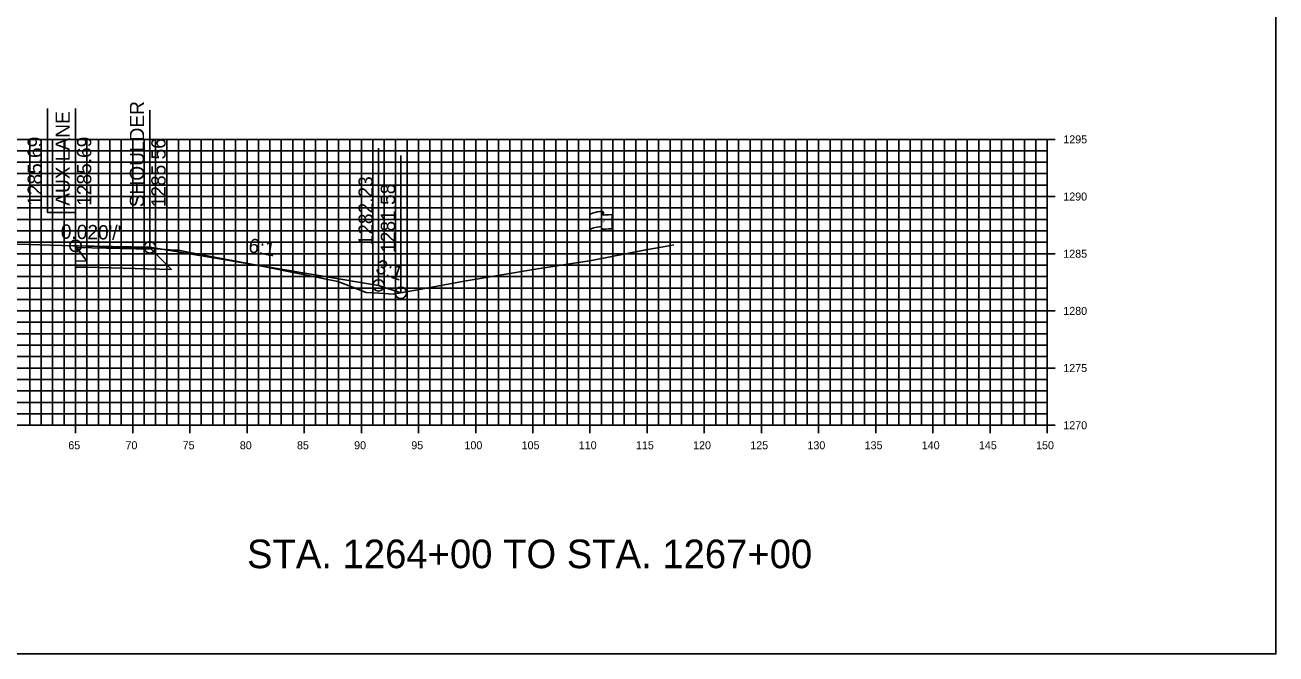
# Model space of a CAD drawing. Extents: x 674939 to 678919, y 750652 to 765176.
# Drawn here: x 678809.1 to 678918.5, y 761966.3 to 762021.3 of the extents above; entities that cross this region are included whole.
import ezdxf

# ---------------------------------------------------------------- set-up
doc = ezdxf.new("R2010")
doc.units = 0
for name, color, linetype in [('R_Alt Surface', 7, 'Continuous'), ('R_Axis', 7, 'Continuous'), ('R_Axis Annot', 7, 'Continuous'), ('R_Draft', 7, 'Continuous'), ('R_Exist Surface', 7, 'Continuous'), ('R_Fin Surface', 7, 'Continuous'), ('R_Grid', 7, 'Continuous'), ('R_No Plot', 7, 'Continuous'), ('R_Proposed Const Limits', 7, 'Continuous'), ('R_Xsect Elev', 7, 'Continuous'), ('R_Xsect Slope', 7, 'Continuous'), ('S_EXIST_ROW', 7, 'Continuous')]:
    doc.layers.add(name, color=color, linetype=linetype)

msp = doc.modelspace()

# ---------------------------------------------------------------- linework, layer by layer
at = {"layer": 'R_Alt Surface'}
msp.add_lwpolyline([(678813.53, 762000.66), (678813.53, 762000.12), (678814.53, 762000.1), (678821.91, 761999.91), (678820.15, 762001.69)], dxfattribs=at)
for points in [[(678813.53, 762001.65), (678813.53, 762001.32), (678814.03, 762001.31), (678813.78, 762001.64)], [(678813.53, 762001.32), (678813.53, 762000.66), (678814.53, 762000.64), (678814.03, 762001.31)]]:
    msp.add_lwpolyline(points, close=True, dxfattribs=at)
at = {"layer": 'R_Axis'}
for p, q in [((678899.23, 762011.29), (678897.83, 762011.29)), ((678898.53, 761986.29), (678898.53, 762011.29)), ((678899.23, 762006.29), (678897.83, 762006.29)), ((678899.23, 762001.29), (678897.83, 762001.29)), ((678899.23, 761996.29), (678897.83, 761996.29)), ((678899.23, 761991.29), (678897.83, 761991.29)), ((678813.53, 761985.59), (678813.53, 761986.99)), ((678818.53, 761985.59), (678818.53, 761986.99)), ((678823.53, 761985.59), (678823.53, 761986.99)), ((678828.53, 761985.59), (678828.53, 761986.99)), ((678833.53, 761985.59), (678833.53, 761986.99)), ((678838.53, 761985.59), (678838.53, 761986.99)), ((678843.53, 761985.59), (678843.53, 761986.99)), ((678848.53, 761985.59), (678848.53, 761986.99)), ((678853.53, 761985.59), (678853.53, 761986.99)), ((678858.53, 761985.59), (678858.53, 761986.99)), ((678863.53, 761985.59), (678863.53, 761986.99)), ((678868.53, 761985.59), (678868.53, 761986.99)), ((678873.53, 761985.59), (678873.53, 761986.99)), ((678878.53, 761985.59), (678878.53, 761986.99)), ((678883.53, 761985.59), (678883.53, 761986.99)), ((678888.53, 761985.59), (678888.53, 761986.99)), ((678893.53, 761985.59), (678893.53, 761986.99)), ((678898.53, 761985.59), (678898.53, 761986.99)), ((678598.53, 761986.29), (678898.53, 761986.29)), ((678899.23, 761986.29), (678897.83, 761986.29))]:
    msp.add_line(p, q, dxfattribs=at)
at = {"layer": 'R_Exist Surface'}
msp.add_lwpolyline([(678807.49, 762002.14), (678813.32, 762001.99), (678813.53, 762001.98), (678813.65, 762001.98), (678813.79, 762001.97), (678819.55, 762001.78), (678819.68, 762001.78), (678820.03, 762001.75), (678820.56, 762001.72), (678822.21, 762001.61), (678822.54, 762001.59), (678823.54, 762001.4), (678829.53, 762000.26), (678833.6, 761999.43), (678836.48, 761998.85), (678837.08, 761998.62), (678838.94, 761997.91), (678840.06, 761997.83), (678841.3, 761997.74), (678843.75, 761998.19), (678847.53, 761998.9), (678853.76, 761999.93), (678858.67, 762000.7), (678863.4, 762001.63), (678865.59, 762002.01), (678865.85, 762002.08)], dxfattribs=at)
at = {"layer": 'R_Fin Surface'}
for points in [[(678820.03, 762001.85), (678813.53, 762001.98), (678813.53, 762001.98)], [(678813.53, 762001.98), (678820.03, 762001.85), (678840.03, 761998.52), (678841.98, 761997.87)], [(678820.03, 762001.85), (678820.03, 762001.85)]]:
    msp.add_lwpolyline(points, dxfattribs=at)
for points in [[(678813.53, 762001.98), (678820.03, 762001.85), (678820.15, 762001.69), (678813.65, 762001.82)], [(678813.53, 762001.98), (678813.53, 762001.65), (678813.78, 762001.64), (678813.53, 762001.98)]]:
    msp.add_lwpolyline(points, close=True, dxfattribs=at)
at = {"layer": 'R_Grid'}
for p, q in [((678598.53, 762011.29), (678898.53, 762011.29)), ((678809.53, 761986.29), (678809.53, 762011.29)), ((678810.53, 761986.29), (678810.53, 762011.29)), ((678811.53, 761986.29), (678811.53, 762011.29)), ((678812.53, 761986.29), (678812.53, 762011.29)), ((678813.53, 761986.29), (678813.53, 762011.29)), ((678814.53, 761986.29), (678814.53, 762011.29)), ((678815.53, 761986.29), (678815.53, 762011.29)), ((678816.53, 761986.29), (678816.53, 762011.29)), ((678817.53, 761986.29), (678817.53, 762011.29)), ((678818.53, 761986.29), (678818.53, 762011.29)), ((678819.53, 761986.29), (678819.53, 762011.29)), ((678820.53, 761986.29), (678820.53, 762011.29)), ((678821.53, 761986.29), (678821.53, 762011.29)), ((678822.53, 761986.29), (678822.53, 762011.29)), ((678823.53, 761986.29), (678823.53, 762011.29)), ((678824.53, 761986.29), (678824.53, 762011.29)), ((678825.53, 761986.29), (678825.53, 762011.29)), ((678826.53, 761986.29), (678826.53, 762011.29)), ((678827.53, 761986.29), (678827.53, 762011.29)), ((678828.53, 761986.29), (678828.53, 762011.29)), ((678829.53, 761986.29), (678829.53, 762011.29)), ((678830.53, 761986.29), (678830.53, 762011.29)), ((678831.53, 761986.29), (678831.53, 762011.29)), ((678832.53, 761986.29), (678832.53, 762011.29)), ((678833.53, 761986.29), (678833.53, 762011.29)), ((678834.53, 761986.29), (678834.53, 762011.29)), ((678835.53, 761986.29), (678835.53, 762011.29)), ((678836.53, 761986.29), (678836.53, 762011.29)), ((678837.53, 761986.29), (678837.53, 762011.29)), ((678838.53, 761986.29), (678838.53, 762011.29)), ((678839.53, 761986.29), (678839.53, 762011.29)), ((678840.53, 761986.29), (678840.53, 762011.29)), ((678841.53, 761986.29), (678841.53, 762011.29)), ((678842.53, 761986.29), (678842.53, 762011.29)), ((678843.53, 761986.29), (678843.53, 762011.29)), ((678844.53, 761986.29), (678844.53, 762011.29)), ((678845.53, 761986.29), (678845.53, 762011.29)), ((678846.53, 761986.29), (678846.53, 762011.29)), ((678847.53, 761986.29), (678847.53, 762011.29)), ((678848.53, 761986.29), (678848.53, 762011.29)), ((678849.53, 761986.29), (678849.53, 762011.29)), ((678850.53, 761986.29), (678850.53, 762011.29)), ((678851.53, 761986.29), (678851.53, 762011.29)), ((678852.53, 761986.29), (678852.53, 762011.29)), ((678853.53, 761986.29), (678853.53, 762011.29)), ((678854.53, 761986.29), (678854.53, 762011.29)), ((678855.53, 761986.29), (678855.53, 762011.29)), ((678856.53, 761986.29), (678856.53, 762011.29)), ((678857.53, 761986.29), (678857.53, 762011.29)), ((678858.53, 761986.29), (678858.53, 762011.29)), ((678859.53, 761986.29), (678859.53, 762011.29)), ((678860.53, 761986.29), (678860.53, 762011.29)), ((678861.53, 761986.29), (678861.53, 762011.29)), ((678862.53, 761986.29), (678862.53, 762011.29)), ((678863.53, 761986.29), (678863.53, 762011.29)), ((678864.53, 761986.29), (678864.53, 762011.29)), ((678865.53, 761986.29), (678865.53, 762011.29)), ((678866.53, 761986.29), (678866.53, 762011.29)), ((678867.53, 761986.29), (678867.53, 762011.29)), ((678868.53, 761986.29), (678868.53, 762011.29)), ((678869.53, 761986.29), (678869.53, 762011.29)), ((678870.53, 761986.29), (678870.53, 762011.29)), ((678871.53, 761986.29), (678871.53, 762011.29)), ((678872.53, 761986.29), (678872.53, 762011.29)), ((678873.53, 761986.29), (678873.53, 762011.29)), ((678874.53, 761986.29), (678874.53, 762011.29)), ((678875.53, 761986.29), (678875.53, 762011.29)), ((678876.53, 761986.29), (678876.53, 762011.29)), ((678877.53, 761986.29), (678877.53, 762011.29)), ((678878.53, 761986.29), (678878.53, 762011.29)), ((678879.53, 761986.29), (678879.53, 762011.29)), ((678880.53, 761986.29), (678880.53, 762011.29)), ((678881.53, 761986.29), (678881.53, 762011.29)), ((678882.53, 761986.29), (678882.53, 762011.29)), ((678883.53, 761986.29), (678883.53, 762011.29)), ((678884.53, 761986.29), (678884.53, 762011.29)), ((678885.53, 761986.29), (678885.53, 762011.29)), ((678886.53, 761986.29), (678886.53, 762011.29)), ((678887.53, 761986.29), (678887.53, 762011.29)), ((678888.53, 761986.29), (678888.53, 762011.29)), ((678889.53, 761986.29), (678889.53, 762011.29)), ((678890.53, 761986.29), (678890.53, 762011.29)), ((678891.53, 761986.29), (678891.53, 762011.29)), ((678892.53, 761986.29), (678892.53, 762011.29)), ((678893.53, 761986.29), (678893.53, 762011.29)), ((678894.53, 761986.29), (678894.53, 762011.29)), ((678895.53, 761986.29), (678895.53, 762011.29)), ((678896.53, 761986.29), (678896.53, 762011.29)), ((678897.53, 761986.29), (678897.53, 762011.29)), ((678898.53, 761986.29), (678898.53, 762011.29)), ((678598.53, 762010.29), (678898.53, 762010.29)), ((678598.53, 762009.29), (678898.53, 762009.29)), ((678598.53, 762008.29), (678898.53, 762008.29)), ((678598.53, 762007.29), (678898.53, 762007.29)), ((678598.53, 762006.29), (678898.53, 762006.29)), ((678598.53, 762005.29), (678898.53, 762005.29)), ((678598.53, 762004.29), (678898.53, 762004.29)), ((678598.53, 762003.29), (678898.53, 762003.29)), ((678598.53, 762002.29), (678898.53, 762002.29)), ((678598.53, 762001.29), (678898.53, 762001.29)), ((678598.53, 762000.29), (678898.53, 762000.29)), ((678598.53, 761999.29), (678898.53, 761999.29)), ((678598.53, 761998.29), (678898.53, 761998.29)), ((678598.53, 761997.29), (678898.53, 761997.29)), ((678598.53, 761996.29), (678898.53, 761996.29)), ((678598.53, 761995.29), (678898.53, 761995.29)), ((678598.53, 761994.29), (678898.53, 761994.29)), ((678598.53, 761993.29), (678898.53, 761993.29)), ((678598.53, 761992.29), (678898.53, 761992.29)), ((678598.53, 761991.29), (678898.53, 761991.29)), ((678598.53, 761990.29), (678898.53, 761990.29)), ((678598.53, 761989.29), (678898.53, 761989.29)), ((678598.53, 761988.29), (678898.53, 761988.29)), ((678598.53, 761987.29), (678898.53, 761987.29)), ((678598.53, 761986.29), (678898.53, 761986.29))]:
    msp.add_line(p, q, dxfattribs=at)
at = {"layer": 'R_No Plot'}
msp.add_lwpolyline([(678578.53, 761966.29), (678918.53, 761966.29), (678918.53, 762186.29), (678578.53, 762186.29)], close=True, dxfattribs=at)
for centre in [(678813.53, 762001.98), (678820.03, 762001.85), (678840.03, 761998.52), (678841.98, 761997.87)]:
    msp.add_circle(centre, 0.5, dxfattribs=at)
at = {"layer": 'R_Proposed Const Limits'}
msp.add_lwpolyline([(678820.03, 762001.85), (678840.03, 761998.52), (678841.98, 761997.87)], dxfattribs=at)
at = {"layer": 'R_Xsect Elev'}
for p, q in [((678813.53, 762001.98), (678813.53, 762013.98)), ((678820.03, 762001.85), (678820.03, 762013.85)), ((678840.03, 761998.52), (678840.03, 762010.52)), ((678841.98, 761997.87), (678841.98, 762009.87))]:
    msp.add_line(p, q, dxfattribs=at)
msp.add_lwpolyline([(678813.53, 762001.98), (678813.53, 762004.88), (678811.09, 762004.88), (678811.09, 762013.98)], dxfattribs=at)
at = {"layer": 'S_EXIST_ROW'}
for p, q in [((678858.53, 762000.71), (678858.53, 762004.66)), ((678859.53, 762004.76), (678859.53, 762004.74)), ((678859.53, 762004.74), (678859.53, 762003.52)), ((678859.7, 762004.91), (678859.7, 762004.67)), ((678860.46, 762004.72), (678860.46, 762003.48))]:
    msp.add_line(p, q, dxfattribs=at)
for centre, radius, start, end in [((678859.61, 762004.76), 0.078, 88.6458, 274.2828), ((678859.62, 762004.91), 0.0783, 263.0712, 93.9564), ((678859.61, 762003.52), 0.0783, 180, 273.9564)]:
    msp.add_arc(centre, radius, start, end, dxfattribs=at)
for centre, major_axis, ratio, start_param, end_param in [((678860.11, 762004.71), (-1.58, -0.04), 0.19887, 5.030368, 6.283185), ((678860.82, 762004.82), (-1.23, -0.13), 0.052933, 0.159456, 1.268315), ((678860.11, 762003.39), (-1.58, -0.04), 0.19887, 5.083035, 6.194897), ((678860.82, 762003.58), (-1.23, -0.13), 0.052933, 0.159456, 1.268315)]:
    msp.add_ellipse(centre, major_axis=major_axis, ratio=ratio, start_param=start_param, end_param=end_param, dxfattribs=at)

# ---------------------------------------------------------------- texts
at = {"layer": 'R_Axis Annot'}
for s, p in [('1295', (678899.93, 762010.94)), ('1290', (678899.93, 762005.94)), ('1285', (678899.93, 762000.94)), ('1280', (678899.93, 761995.94)), ('1275', (678899.93, 761990.94)), ('1270', (678899.93, 761985.94)), ('65', (678812.9, 761984.19)), ('70', (678817.9, 761984.19)), ('75', (678822.9, 761984.19)), ('80', (678827.9, 761984.19)), ('85', (678832.9, 761984.19)), ('90', (678837.9, 761984.19)), ('95', (678842.9, 761984.19)), ('100', (678847.55, 761984.19)), ('105', (678852.55, 761984.19)), ('110', (678857.55, 761984.19)), ('115', (678862.55, 761984.19)), ('120', (678867.55, 761984.19)), ('125', (678872.55, 761984.19)), ('130', (678877.55, 761984.19)), ('135', (678882.55, 761984.19)), ('140', (678887.55, 761984.19)), ('145', (678892.55, 761984.19)), ('150', (678897.55, 761984.19))]:
    msp.add_text(s, height=0.7, dxfattribs=at).set_placement(p)
at = {"layer": 'R_Draft'}
msp.add_text('STA. 1264+00 TO STA. 1267+00', height=2.5, dxfattribs=at).set_placement((678828.53, 761973.79))
at = {"layer": 'R_Xsect Elev'}
for s, p in [('SHOULDER', (678819.53, 762005.35)), ('AUX LANE', (678813.03, 762005.48)), ('1285.69', (678810.59, 762005.48)), ('1285.69', (678814.91, 762005.48)), ('1285.56', (678821.41, 762005.35)), ('1282.23', (678839.53, 762002.02)), ('1281.58', (678841.48, 762001.37))]:
    msp.add_text(s, height=1.25, rotation=90, dxfattribs=at).set_placement(p)
at = {"layer": 'R_Xsect Slope'}
for s, rotation, p in [("0.020'/'", 358.8536, (678812.23, 762002.61)), ('6:1', 350.5377, (678828.59, 762001.43)), ('3:1', 341.5651, (678839.7, 761999.65))]:
    msp.add_text(s, height=1.25, rotation=rotation, dxfattribs=at).set_placement(p)
at = {"layer": 'S_EXIST_ROW'}
for s, height, rotation, p in [('R ', 0.2, 9.9884, (678859.05, 762004.16)), (' O', 0.2, 9.9884, (678859.2, 762004.21)), ('W', 0.2, 351.1788, (678859.53, 762004.04)), ('DWB 11-9-07', 0.01, 90, (678859.69, 762004.68)), ('DWB 11-9-07', 0.01, 5.0717, (678860.36, 762003.48)), ('DWB 11-9-07', 0.01, 90, (678858.53, 762000.71))]:
    msp.add_text(s, height=height, rotation=rotation, dxfattribs=at).set_placement(p)

doc.saveas('drawing.dxf')
